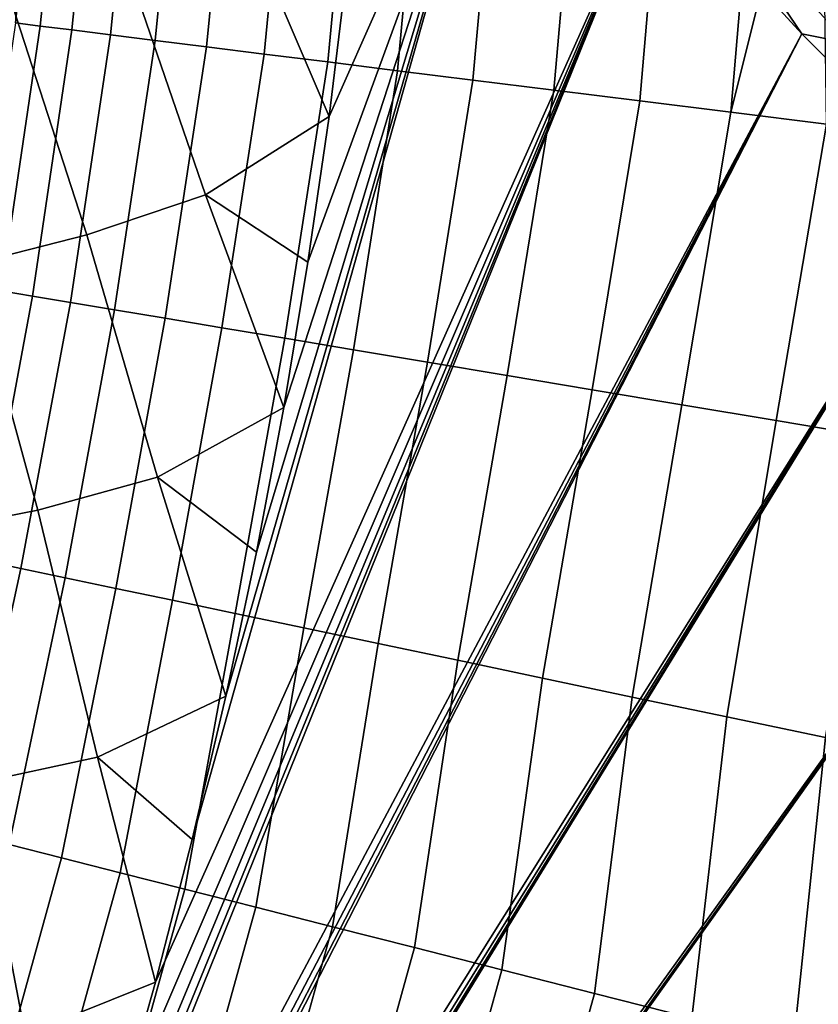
# Model space of a CAD drawing. Header units: metres. Extents: x -109 to 109, y -342 to 66.
# Tile 384 of 512: x 28 to 31.51, y -7.81 to -3.48. Entities that reach past the tile are written whole.
import ezdxf

# ---------------------------------------------------------------- set-up
doc = ezdxf.new("R2010")
doc.units = ezdxf.units.M
doc.layers.add('solid_K_24_62_16_000B91', color=7, linetype='CONTINUOUS')

msp = doc.modelspace()

# ---------------------------------------------------------------- linework, layer by layer
at = {"layer": 'solid_K_24_62_16_000B91'}
for points in [[(30.781664, -2.827733, -21), (28.594444, -7.713762, -21), (28.756165, -7.087117, -21), (30.163933, -2.088783, -21)], [(30.163933, -2.088783, -21), (28.756165, -7.087117, -21), (28.904203, -6.456887, -21)], [(30.163933, -2.088783, -21), (28.904203, -6.456887, -21), (29.038427, -5.823564, -21)], [(30.163933, -2.088783, -21), (29.038427, -5.823564, -21), (29.158825, -5.187212, -21)], [(30.163933, -2.088783, -21), (29.158825, -5.187212, -21), (29.265255, -4.548517, -21)], [(30.163933, -2.088783, -21), (29.265255, -4.548517, -21), (29.357708, -3.907583, -21)], [(30.163933, -2.088783, -21), (29.357708, -3.907583, -21), (29.436068, -3.265187, -21)], [(28.099537, -2.329802, 29.560463), (28.020241, -2.323228, 30.115044), (27.992641, -2.635014, 30.115044), (27.978863, -3.495935, 29.557734)], [(28.099537, -2.329802, 29.560463), (27.978863, -3.495935, 29.557734), (28.088381, -3.509619, 29.005627), (28.208765, -2.338859, 29.011028)], [(28.208765, -2.338859, 29.011028), (28.088381, -3.509619, 29.005627), (28.227669, -3.527023, 28.460377), (28.347607, -2.35037, 28.468367)], [(28.347607, -2.35037, 28.468367), (28.227669, -3.527023, 28.460377), (28.396315, -3.548095, 27.923613), (28.515648, -2.364303, 27.934082)], [(28.515648, -2.364303, 27.934082), (28.396315, -3.548095, 27.923613), (28.593811, -3.572772, 27.396936), (28.712393, -2.380616, 27.409758)], [(28.712393, -2.380616, 27.409758), (28.593811, -3.572772, 27.396936), (28.819571, -3.600981, 26.881922), (28.937258, -2.39926, 26.896942)], [(28.937258, -2.39926, 26.896942), (28.819571, -3.600981, 26.881922), (29.072916, -3.632636, 26.38011), (29.189579, -2.42018, 26.397154)], [(29.189579, -2.42018, 26.397154), (29.072916, -3.632636, 26.38011), (29.353092, -3.667644, 25.892998), (29.468609, -2.443316, 25.911873)], [(29.468609, -2.443316, 25.911873), (29.353092, -3.667644, 25.892998), (29.659262, -3.705899, 25.422043), (29.773523, -2.468597, 25.442533)], [(29.773523, -2.468597, 25.442533), (29.659262, -3.705899, 25.422043), (29.990511, -3.747288, 24.968653), (30.10342, -2.495949, 24.990524)], [(30.10342, -2.495949, 24.990524), (29.990511, -3.747288, 24.968653), (30.345846, -3.791687, 24.53418), (30.457321, -2.525292, 24.557184)], [(30.457321, -2.525292, 24.557184), (30.345846, -3.791687, 24.53418), (30.724209, -3.838964, 24.119923), (30.834181, -2.556538, 24.143793)], [(30.834181, -2.556538, 24.143793), (30.724209, -3.838964, 24.119923), (31.124468, -3.888976, 23.727121), (31.23345, -2.591797, 23.750883)], [(31.394806, -2.804376, 23.588593), (31.23345, -2.591797, 23.750883), (31.124468, -3.888976, 23.727121)], [(31.065943, -2.737041, -20.977871), (31.741611, -3.480538, -20.97938), (31.635786, -3.583231, -20.995998), (30.955532, -2.834641, -20.995321)], [(31.531364, -2.979933, 23.456581), (31.394806, -2.804376, 23.588593), (31.124468, -3.888976, 23.727121), (31.545427, -3.941574, 23.356947)], [(31.436731, -3.54441, -21), (27.5825, -10.786567, -21), (27.81171, -10.181009, -21), (30.781664, -2.827733, -21)], [(30.781664, -2.827733, -21), (27.81171, -10.181009, -21), (28.027601, -9.570683, -21)], [(30.781664, -2.827733, -21), (28.027601, -9.570683, -21), (28.230091, -8.955791, -21)], [(30.781664, -2.827733, -21), (28.230091, -8.955791, -21), (28.419052, -8.336779, -21)], [(30.781664, -2.827733, -21), (28.419052, -8.336779, -21), (28.594444, -7.713762, -21)], [(31.436731, -3.54441, -21), (30.781664, -2.827733, -21), (30.955532, -2.834641, -20.995321)], [(31.436731, -3.54441, -21), (30.955532, -2.834641, -20.995321), (31.635786, -3.583231, -20.995998)], [(29.357708, -3.907583, -21), (28.814573, -4.251993, -21.014477), (28.457415, -3.209308, -21.057917), (28.971445, -3.002414, -21.014477)], [(29.436068, -3.265187, -21), (29.357708, -3.907583, -21), (28.971445, -3.002414, -21.014477)], [(28.814573, -4.251993, -21.014477), (28.293373, -4.428225, -21.057917), (27.950205, -3.368329, -21.130169), (28.457415, -3.209308, -21.057917)], [(28.293373, -4.428225, -21.057917), (27.780926, -4.558483, -21.130169), (27.400141, -3.870625, -21.230976), (27.950205, -3.368329, -21.130169)], [(28.088381, -3.509619, 29.005627), (27.978863, -3.495935, 29.557734), (27.808865, -4.655903, 29.560625), (27.91692, -4.673995, 29.011349)], [(26.816326, -12.570957, -21), (31.436731, -3.54441, -21), (32.126499, -4.234723, -21), (26.535177, -13.154038, -21)], [(31.436731, -3.54441, -21), (26.816326, -12.570957, -21), (27.084694, -11.981809, -21)], [(31.436731, -3.54441, -21), (27.084694, -11.981809, -21), (27.340122, -11.386918, -21)], [(31.436731, -3.54441, -21), (27.340122, -11.386918, -21), (27.5825, -10.786567, -21)], [(28.227669, -3.527023, 28.460377), (28.088381, -3.509619, 29.005627), (27.91692, -4.673995, 29.011349), (28.054262, -4.696989, 28.468842)], [(28.396315, -3.548095, 27.923613), (28.227669, -3.527023, 28.460377), (28.054262, -4.696989, 28.468842), (28.220486, -4.724819, 27.934704)], [(28.593811, -3.572772, 27.396936), (28.396315, -3.548095, 27.923613), (28.220486, -4.724819, 27.934704), (28.415102, -4.757402, 27.410519)], [(32.126499, -4.234723, -21), (31.436731, -3.54441, -21), (31.635786, -3.583231, -20.995998)], [(28.819571, -3.600981, 26.881922), (28.593811, -3.572772, 27.396936), (28.415102, -4.757402, 27.410519), (28.637531, -4.794643, 26.897835)], [(29.072916, -3.632636, 26.38011), (28.819571, -3.600981, 26.881922), (28.637531, -4.794643, 26.897835), (28.887119, -4.83643, 26.398167)], [(29.353092, -3.667644, 25.892998), (29.072916, -3.632636, 26.38011), (28.887119, -4.83643, 26.398167), (29.163124, -4.88264, 25.912994)], [(29.659262, -3.705899, 25.422043), (29.353092, -3.667644, 25.892998), (29.163124, -4.88264, 25.912994), (29.464733, -4.933137, 25.443752)], [(29.990511, -3.747288, 24.968653), (29.659262, -3.705899, 25.422043), (29.464733, -4.933137, 25.443752), (29.791054, -4.987772, 24.991825)], [(30.345846, -3.791687, 24.53418), (29.990511, -3.747288, 24.968653), (29.791054, -4.987772, 24.991825), (30.141121, -5.046381, 24.558552)], [(30.724209, -3.838964, 24.119923), (30.345846, -3.791687, 24.53418), (30.141121, -5.046381, 24.558552), (30.513897, -5.108794, 24.145214)], [(31.124468, -3.888976, 23.727121), (30.724209, -3.838964, 24.119923), (30.513897, -5.108794, 24.145214), (30.908283, -5.174824, 23.753033)], [(31.545427, -3.941574, 23.356947), (31.124468, -3.888976, 23.727121), (30.908283, -5.174824, 23.753033), (31.323112, -5.244277, 23.383165)], [(29.357708, -3.907583, -21), (29.265255, -4.548517, -21), (28.814573, -4.251993, -21.014477)], [(31.985828, -3.996602, 23.010508), (31.545427, -3.941574, 23.356947), (31.323112, -5.244277, 23.383165), (31.757156, -5.316947, 23.036711)], [(32.847916, -4.894911, -21), (25.285141, -15.420957, -21), (25.616137, -14.864648, -21), (32.126499, -4.234723, -21)], [(32.126499, -4.234723, -21), (25.616137, -14.864648, -21), (25.934954, -14.301137, -21)], [(32.126499, -4.234723, -21), (25.934954, -14.301137, -21), (26.241312, -13.730905, -21)], [(32.126499, -4.234723, -21), (26.241312, -13.730905, -21), (26.535177, -13.154038, -21)], [(29.158825, -5.187212, -21), (28.603832, -5.493622, -21.014477), (28.293373, -4.428225, -21.057917), (28.814573, -4.251993, -21.014477)], [(29.265255, -4.548517, -21), (29.158825, -5.187212, -21), (28.814573, -4.251993, -21.014477)], [(28.603832, -5.493622, -21.014477), (28.077145, -5.638975, -21.057917), (27.780926, -4.558483, -21.130169), (28.293373, -4.428225, -21.057917)], [(28.077145, -5.638975, -21.057917), (27.560991, -5.740324, -21.130169), (27.206167, -5.057065, -21.230976), (27.780926, -4.558483, -21.130169)], [(27.91692, -4.673995, 29.011349), (27.69964, -5.830693, 29.006203), (27.836891, -5.859584, 28.461229), (28.054262, -4.696989, 28.468842)], [(28.054262, -4.696989, 28.468842), (27.836891, -5.859584, 28.461229), (28.003063, -5.894563, 27.92473), (28.220486, -4.724819, 27.934704)], [(28.220486, -4.724819, 27.934704), (28.003063, -5.894563, 27.92473), (28.19766, -5.935525, 27.398304), (28.415102, -4.757402, 27.410519)], [(28.415102, -4.757402, 27.410519), (28.19766, -5.935525, 27.398304), (28.420099, -5.982347, 26.883524), (28.637531, -4.794643, 26.897835)], [(28.637531, -4.794643, 26.897835), (28.420099, -5.982347, 26.883524), (28.669718, -6.034892, 26.381927), (28.887119, -4.83643, 26.398167)], [(28.887119, -4.83643, 26.398167), (28.669718, -6.034892, 26.381927), (28.94577, -6.093, 25.895012), (29.163124, -4.88264, 25.912994)], [(29.163124, -4.88264, 25.912994), (28.94577, -6.093, 25.895012), (29.247433, -6.156499, 25.424229), (29.464733, -4.933137, 25.443752)], [(33.598053, -5.521965, -21), (24.2202, -17.04483, -21), (24.587006, -16.511312, -21), (32.847916, -4.894911, -21)], [(32.847916, -4.894911, -21), (24.587006, -16.511312, -21), (24.941996, -15.970006, -21)], [(32.847916, -4.894911, -21), (24.941996, -15.970006, -21), (25.285141, -15.420957, -21)], [(29.464733, -4.933137, 25.443752), (29.247433, -6.156499, 25.424229), (29.573805, -6.225199, 24.970985), (29.791054, -4.987772, 24.991825)], [(29.791054, -4.987772, 24.991825), (29.573805, -6.225199, 24.970985), (29.923912, -6.298896, 24.536633), (30.141121, -5.046381, 24.558552)], [(30.141121, -5.046381, 24.558552), (29.923912, -6.298896, 24.536633), (30.296711, -6.377369, 24.122467), (30.513897, -5.108794, 24.145214)], [(30.513897, -5.108794, 24.145214), (30.296711, -6.377369, 24.122467), (30.691088, -6.460384, 23.729727), (30.908283, -5.174824, 23.753033)], [(29.158825, -5.187212, -21), (29.038427, -5.823564, -21), (28.603832, -5.493622, -21.014477)], [(30.908283, -5.174824, 23.753033), (30.691088, -6.460384, 23.729727), (31.105864, -6.547693, 23.359583), (31.323112, -5.244277, 23.383165)], [(31.323112, -5.244277, 23.383165), (31.105864, -6.547693, 23.359583), (31.539803, -6.639036, 23.01314), (31.757156, -5.316947, 23.036711)], [(28.904203, -6.456887, -21), (28.339615, -6.724981, -21.014477), (28.077145, -5.638975, -21.057917), (28.603832, -5.493622, -21.014477)], [(29.038427, -5.823564, -21), (28.904203, -6.456887, -21), (28.603832, -5.493622, -21.014477)], [(34.374111, -6.113549, -21), (23.05121, -18.59532, -21), (23.452126, -18.087072, -21), (33.598053, -5.521965, -21)], [(33.598053, -5.521965, -21), (23.452126, -18.087072, -21), (23.841888, -17.570105, -21)], [(33.598053, -5.521965, -21), (23.841888, -17.570105, -21), (24.2202, -17.04483, -21)], [(28.339615, -6.724981, -21.014477), (27.809132, -6.839324, -21.057917), (27.560991, -5.740324, -21.130169), (28.077145, -5.638975, -21.057917)], [(27.836891, -5.859584, 28.461229), (27.580381, -7.014521, 28.421465), (27.751486, -7.058038, 27.872637), (28.003063, -5.894563, 27.92473)], [(28.003063, -5.894563, 27.92473), (27.751486, -7.058038, 27.872637), (27.95208, -7.109055, 27.334549), (28.19766, -5.935525, 27.398304)], [(28.19766, -5.935525, 27.398304), (27.95208, -7.109055, 27.334549), (28.18154, -7.167414, 26.808882), (28.420099, -5.982347, 26.883524)], [(28.420099, -5.982347, 26.883524), (28.18154, -7.167414, 26.808882), (28.439144, -7.23293, 26.297287), (28.669718, -6.034892, 26.381927)], [(28.669718, -6.034892, 26.381927), (28.439144, -7.23293, 26.297287), (28.724085, -7.305399, 25.801367), (28.94577, -6.093, 25.895012)], [(28.94577, -6.093, 25.895012), (28.724085, -7.305399, 25.801367), (29.035473, -7.384594, 25.322672), (29.247433, -6.156499, 25.424229)], [(22.639236, -19.094748, -21), (34.374111, -6.113549, -21), (35.174248, -6.668612, -21), (22.216476, -19.585005, -21)], [(34.374111, -6.113549, -21), (22.639236, -19.094748, -21), (23.05121, -18.59532, -21)], [(29.247433, -6.156499, 25.424229), (29.035473, -7.384594, 25.322672), (29.372328, -7.470267, 24.862705), (29.573805, -6.225199, 24.970985)], [(29.573805, -6.225199, 24.970985), (29.372328, -7.470267, 24.862705), (29.733599, -7.562149, 24.422907), (29.923912, -6.298896, 24.536633)], [(29.923912, -6.298896, 24.536633), (29.733599, -7.562149, 24.422907), (30.118151, -7.659952, 24.004654), (30.296711, -6.377369, 24.122467)], [(30.296711, -6.377369, 24.122467), (30.118151, -7.659952, 24.004654), (30.52478, -7.763371, 23.609257), (30.691088, -6.460384, 23.729727)], [(28.904203, -6.456887, -21), (28.756165, -7.087117, -21), (28.339615, -6.724981, -21.014477)], [(30.691088, -6.460384, 23.729727), (30.52478, -7.763371, 23.609257), (30.952215, -7.872079, 23.237957), (31.105864, -6.547693, 23.359583)], [(31.105864, -6.547693, 23.359583), (30.952215, -7.872079, 23.237957), (31.399113, -7.985739, 22.891914), (31.539803, -6.639036, 23.01314)], [(31.539803, -6.639036, 23.01314), (31.399113, -7.985739, 22.891914), (31.864075, -8.103992, 22.572214), (31.99161, -6.73414, 22.691433)], [(35.997501, -7.186694, -21), (20.885313, -20.998764, -21), (21.339287, -20.537262, -21), (35.174248, -6.668612, -21)], [(35.174248, -6.668612, -21), (21.339287, -20.537262, -21), (21.783087, -20.065928, -21)], [(35.174248, -6.668612, -21), (21.783087, -20.065928, -21), (22.216476, -19.585005, -21)], [(28.594444, -7.713762, -21), (28.022413, -7.943767, -21.014477), (27.809132, -6.839324, -21.057917), (28.339615, -6.724981, -21.014477)], [(28.756165, -7.087117, -21), (28.594444, -7.713762, -21), (28.339615, -6.724981, -21.014477)], [(28.022413, -7.943767, -21.014477), (27.489824, -8.027059, -21.057917), (27.290804, -6.911698, -21.130169), (27.809132, -6.839324, -21.057917)], [(28.18154, -7.167414, 26.808882), (27.95208, -7.109055, 27.334549), (27.632399, -8.264869, 27.334549), (27.859232, -8.332715, 26.808882)], [(36.842464, -7.66691, -21), (19.947624, -21.891474, -21), (20.421318, -21.45027, -21), (35.997501, -7.186694, -21)], [(35.997501, -7.186694, -21), (20.421318, -21.45027, -21), (20.885313, -20.998764, -21)], [(28.439144, -7.23293, 26.297287), (28.18154, -7.167414, 26.808882), (27.859232, -8.332715, 26.808882), (28.11389, -8.408884, 26.297287)], [(28.724085, -7.305399, 25.801367), (28.439144, -7.23293, 26.297287), (28.11389, -8.408884, 26.297287), (28.395573, -8.493135, 25.801367)], [(29.035473, -7.384594, 25.322672), (28.724085, -7.305399, 25.801367), (28.395573, -8.493135, 25.801367), (28.7034, -8.585206, 25.322672)], [(29.372328, -7.470267, 24.862705), (29.035473, -7.384594, 25.322672), (28.7034, -8.585206, 25.322672), (29.036402, -8.684808, 24.862705)], [(29.733599, -7.562149, 24.422907), (29.372328, -7.470267, 24.862705), (29.036402, -8.684808, 24.862705), (29.393541, -8.791628, 24.422907)], [(30.118151, -7.659952, 24.004654), (29.733599, -7.562149, 24.422907), (29.393541, -8.791628, 24.422907), (29.773695, -8.905333, 24.004654)], [(30.52478, -7.763371, 23.609257), (30.118151, -7.659952, 24.004654), (29.773695, -8.905333, 24.004654), (30.175674, -9.025565, 23.609257)], [(37.707233, -8.108212, -21), (18.971813, -22.742352, -21), (19.464327, -22.322281, -21), (36.842464, -7.66691, -21)], [(36.842464, -7.66691, -21), (19.464327, -22.322281, -21), (19.947624, -21.891474, -21)], [(28.594444, -7.713762, -21), (28.419052, -8.336779, -21), (28.022413, -7.943767, -21.014477)], [(30.952215, -7.872079, 23.237957), (30.52478, -7.763371, 23.609257), (30.175674, -9.025565, 23.609257), (30.598219, -9.151948, 23.237957)]]:
    msp.add_3dface(points, dxfattribs=at)

doc.saveas('drawing.dxf')
